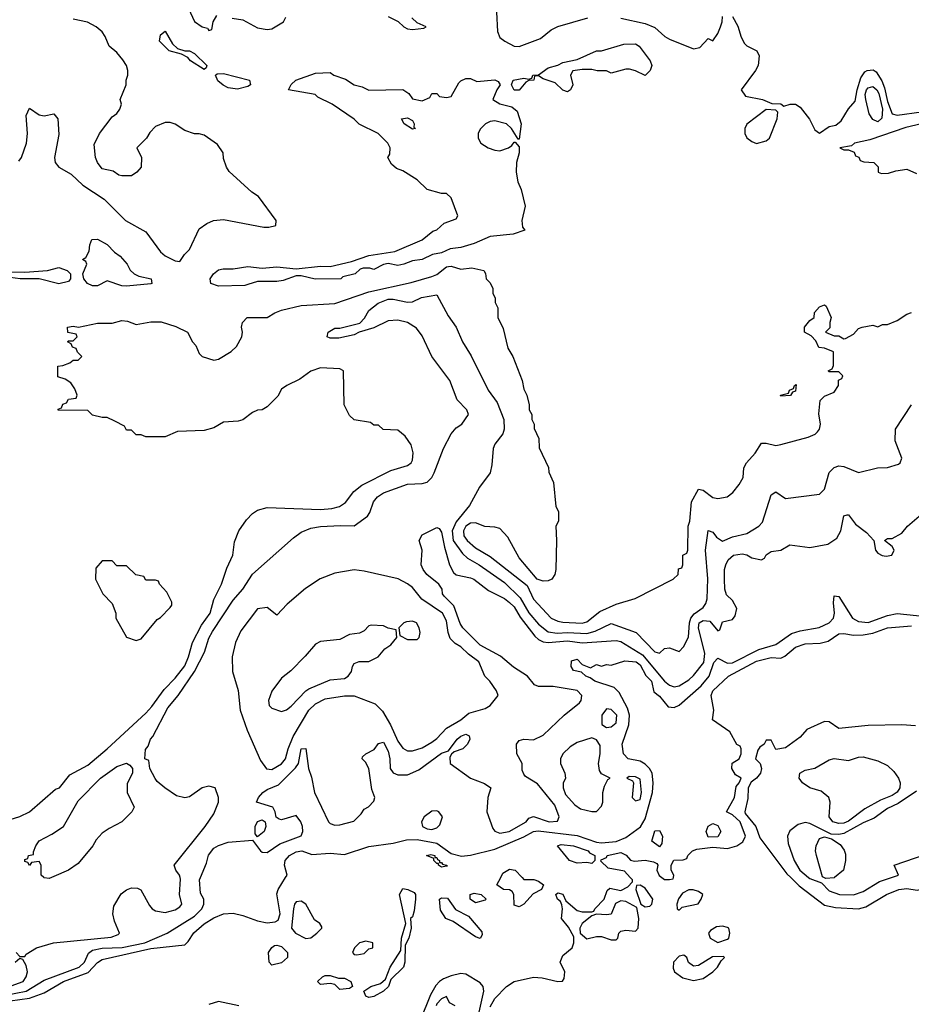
# Model space of a CAD drawing. Header units: inches. Extents: x 2348341 to 2479810, y 460419 to 613669.
# Tile 280 of 656: x 2400569 to 2404249, y 549476 to 553539. Entities that reach past the tile are written whole.
import ezdxf

# ---------------------------------------------------------------- set-up
doc = ezdxf.new("R2010")
doc.units = ezdxf.units.IN
doc.header["$MEASUREMENT"] = 0
doc.layers.add('C4504', color=7, linetype='Continuous')
doc.layers.add('C4505', color=7, linetype='Continuous')

msp = doc.modelspace()

# ---------------------------------------------------------------- linework, layer by layer
at = {"layer": 'C4504', "color": 2}
for points, elevation in [([(2400510, 549513.6), (2400596.2, 549530), (2400670, 549576.5), (2400814, 549630), (2400836.9, 549650), (2400852.5, 549687.5), (2400870, 549699.5), (2400910, 549708.1), (2400991.3, 549711.3), (2401085.1, 549730), (2401177.2, 549770), (2401290, 549840.5), (2401321.2, 549870), (2401329, 549890), (2401328.7, 549910), (2401315.5, 549935.5), (2401311.6, 549990), (2401315.8, 550000)], 34), ([(2400530, 549490.9), (2400610, 549502), (2400670, 549524), (2400750, 549571.1), (2400852.2, 549607.8), (2400890, 549648.4), (2400910, 549661.1), (2401110, 549706.2), (2401250, 549722.4), (2401264.9, 549735.1), (2401288.2, 549771.8), (2401330, 549808.9), (2401370, 549832.7), (2401410, 549849.2), (2401450, 549852.3), (2401490, 549843.2), (2401550, 549820.2), (2401590, 549813.1), (2401623.3, 549816.7), (2401635.9, 549824.1), (2401644.5, 549850), (2401630, 549932), (2401636, 549950), (2401666.6, 550000)], 30), ([(2400554, 549690), (2400570, 549674), (2400590, 549674), (2400596.4, 549683.6), (2400638, 549710), (2400708, 549730), (2400946.2, 549753.8), (2400975.3, 549764.7), (2400981.2, 549770), (2400959.7, 549819.7), (2400953, 549850), (2400958, 549882), (2400988.3, 549931.7), (2401010, 549948.2), (2401030, 549956.4), (2401055.3, 549955.3), (2401068.4, 549948.4), (2401104.1, 549884.1), (2401116, 549870), (2401130, 549862), (2401170, 549855.5), (2401210, 549866.4), (2401230, 549878.8), (2401238, 549890), (2401228.7, 549930), (2401232.7, 549992.7), (2401231.2, 550000)], 38), ([(2400700.8, 550000), (2400690, 549995.3), (2400670, 549998), (2400668, 550000)], 38), ([(2402510, 549466), (2402530, 549500.5), (2402578, 549550), (2402610, 549570.4), (2402690, 549588), (2402725.8, 549585.8), (2402790, 549571), (2402808.7, 549571.3), (2402816.5, 549583.5), (2402819, 549610), (2402799, 549650), (2402810, 549678), (2402848.7, 549710), (2402855.3, 549730), (2402855.3, 549755.3), (2402834.5, 549794.5), (2402805.2, 549830), (2402809.3, 549870), (2402806.3, 549886.3), (2402800.2, 549900.2), (2402789, 549910), (2402782, 549930), (2402790, 549936), (2402810, 549931.3), (2402823.5, 549903.5), (2402870, 549864), (2402890, 549858), (2402930, 549858), (2402939, 549861), (2402942, 549870), (2402981.2, 549910), (2402994, 549946), (2403004.7, 549955.3), (2403050, 549946), (2403079.3, 549960.7), (2403098, 549982), (2403098, 549990), (2403088.7, 550000)], 26), ([(2402642.4, 550000), (2402650, 549992), (2402690.9, 549990.9), (2402710, 549984.7), (2402731, 549970), (2402722, 549950), (2402687.5, 549932.5), (2402650, 549889.3), (2402630, 549879), (2402610, 549886), (2402608.9, 549928.9), (2402602, 549942), (2402590, 549948.7), (2402566, 549950), (2402538, 549970), (2402554.1, 550000)], 26), ([(2403218.7, 550000), (2403230, 549992), (2403250, 549992), (2403266, 549994), (2403266.7, 550000)], 26), ([(2403751, 550000), (2403785.9, 549965.9), (2403890, 549886), (2403935.8, 549875.8), (2404030.4, 549870.4), (2404060.9, 549879.1), (2404146, 549930), (2404197.2, 549950), (2404230, 549954.7), (2404272.3, 549947.7), (2404290, 549951.4), (2404350, 549979.5), (2404374.2, 549974.2), (2404426.6, 549926.6), (2404450, 549917.7), (2404550, 549920.5), (2404595.6, 549915.6), (2404643, 549917), (2404673.2, 549930), (2404677.2, 549970), (2404684.2, 549975.8), (2404750, 549981.3), (2404768.3, 549991.7), (2404771.9, 550000)], 26), ([(2403824.9, 550000), (2403830, 549995.8), (2403877.3, 549977.3), (2403910, 549944.9), (2403952, 549930), (2404010, 549928.8), (2404050, 549941.6), (2404116.9, 549983.1), (2404166.2, 550000)], 30), ([(2403931.6, 550000), (2403930, 549998.7), (2403896, 549996), (2403887.6, 550000)], 30), ([(2400472, 549530), (2400582.7, 549570), (2400596.2, 549590), (2400601.2, 549610), (2400596.4, 549636.4), (2400582, 549662), (2400570, 549666), (2400550, 549649.2)], 38), ([(2402445, 549350), (2402484.4, 549530), (2402481.3, 549550), (2402470, 549565.1), (2402410, 549600.5), (2402390, 549603), (2402350, 549594.5), (2402318, 549582), (2402300.9, 549570), (2402286.5, 549553.5), (2402265, 549515), (2402221.5, 549410)], 30), ([(2401474, 549470), (2401390, 549488.4), (2401350, 549476)], 30), ([(2402366, 549470), (2402342.7, 549482.7), (2402330, 549508), (2402310, 549499), (2402290, 549479), (2402287.4, 549470)], 34)]:
    msp.add_lwpolyline(points, dxfattribs=dict(at, elevation=elevation))
for points, elevation in [([(2403130, 549968), (2403114, 549966), (2403112, 549950), (2403132, 549890), (2403150, 549878), (2403170, 549882), (2403178, 549890), (2403182, 549910), (2403150, 549955.3)], 26), ([(2402010, 549505.2), (2401998, 549510), (2401989.1, 549530.9), (2402018, 549550), (2402058, 549562), (2402079.3, 549580.7), (2402098, 549630), (2402142, 549698), (2402145.2, 549750), (2402162, 549810), (2402136, 549930), (2402150, 549954.8), (2402170.6, 549950.6), (2402197.5, 549937.5), (2402202.8, 549930), (2402203, 549910), (2402197.5, 549862.5), (2402190, 549838), (2402182, 549830), (2402184.7, 549790), (2402174.8, 549750), (2402159.6, 549720.4), (2402159.1, 549650), (2402153.4, 549630), (2402101, 549579), (2402091, 549550), (2402071, 549530), (2402030, 549509.3)], 26), ([(2402450, 549895.3), (2402428.7, 549910), (2402428, 549930), (2402445.2, 549934.8), (2402474, 549930), (2402494, 549910), (2402490, 549906)], 26), ([(2403330, 549949), (2403304.5, 549935.5), (2403287.7, 549912.3), (2403281, 549890), (2403282, 549870), (2403290, 549864.7), (2403302.7, 549877.3), (2403368.9, 549891.1), (2403382, 549910), (2403388, 549930), (2403370, 549942), (2403348.9, 549948.9)], 26), ([(2401730, 549902), (2401710, 549899), (2401702.8, 549890), (2401698.8, 549870), (2401691.3, 549790), (2401706.8, 549770), (2401750, 549747.7), (2401770, 549751.3), (2401795.3, 549770), (2401815.3, 549790), (2401816.4, 549796.4), (2401808, 549810), (2401785.6, 549825.6), (2401750, 549889)], 30), ([(2402470, 549748), (2402450, 549755.3), (2402357.5, 549817.5), (2402328, 549830), (2402305.2, 549865.2), (2402302, 549910), (2402310, 549916), (2402334, 549914), (2402367.3, 549867.3), (2402420.7, 549840.7), (2402475.9, 549775.9), (2402477.3, 549762.7)], 26), ([(2403050, 549903.7), (2403027.9, 549892.1), (2403010, 549848.7), (2402990, 549845.2), (2402950, 549849), (2402930, 549842), (2402890.8, 549810), (2402881, 549790), (2402882, 549770), (2402910, 549746), (2402950, 549756), (2402970, 549756), (2403010, 549742), (2403030, 549742), (2403038, 549750), (2403042, 549770), (2403050, 549778), (2403070, 549782), (2403110, 549778), (2403122, 549790), (2403124, 549830), (2403116.4, 549876.4), (2403070, 549901.2)], 26), ([(2403470, 549799), (2403444, 549796), (2403419.6, 549780.4), (2403412, 549770), (2403418, 549750), (2403450, 549731), (2403490, 549744.7), (2403495.3, 549750), (2403499, 549770), (2403495.3, 549790), (2403490, 549794)], 26), ([(2401610, 549638), (2401598, 549650), (2401595.3, 549690), (2401608.9, 549711.1), (2401621.2, 549718.8), (2401630, 549721), (2401650, 549714.8), (2401674.8, 549690), (2401674.8, 549670), (2401650, 549648)], 26), ([(2401997.2, 549737.2), (2401972, 549730), (2401951.3, 549710), (2401942, 549690), (2401950, 549682), (2401961, 549681), (2401990, 549686), (2402010, 549704.7), (2402026, 549710), (2402026, 549730)], 30), ([(2403310, 549679), (2403290, 549675.1), (2403267.7, 549650), (2403266, 549626), (2403271.1, 549611.1), (2403305.5, 549585.5), (2403350, 549574.8), (2403390, 549582.8), (2403429, 549610), (2403449, 549630), (2403464, 549656), (2403478, 549670), (2403474, 549674), (2403427.5, 549672.5), (2403370, 549637.2), (2403350, 549634), (2403329.3, 549649.3), (2403322, 549670)], 26), ([(2401884.7, 549584.7), (2401910, 549584.7), (2401936, 549570), (2401942, 549550), (2401930, 549542), (2401890, 549538), (2401870, 549558), (2401850, 549562), (2401810, 549558), (2401798, 549570), (2401818, 549590), (2401830, 549594.8), (2401850, 549596)], 26)]:
    msp.add_lwpolyline(points, close=True, dxfattribs=dict(at, elevation=elevation))
at = {"layer": 'C4505', "color": 2}
for points, elevation in [([(2401265.1, 553585.1), (2401290, 553532), (2401322, 553510), (2401343.6, 553503.6), (2401350, 553494), (2401362, 553498), (2401368, 553530), (2401383.1, 553556.9)], 46), ([(2400564.8, 552955.2), (2400577, 552970), (2400597.6, 553030), (2400601.6, 553070), (2400596.4, 553143.6), (2400610, 553174), (2400650, 553146), (2400670, 553142.8), (2400710, 553150.6), (2400726.8, 553130), (2400730, 553066), (2400712.4, 552970), (2400715.5, 552950), (2400730, 552930.7), (2400781.6, 552901.6), (2400830, 552856.3), (2400918, 552798), (2401006, 552710), (2401090, 552664), (2401150, 552580.7), (2401170, 552564.9), (2401210, 552544.7), (2401230, 552542), (2401248.7, 552570), (2401270, 552591), (2401310, 552676), (2401341.5, 552698.5), (2401369.4, 552710.6), (2401410, 552714), (2401576.5, 552683.5), (2401597.2, 552682.8), (2401626, 552690), (2401628, 552710), (2401554, 552810), (2401527.2, 552827.2), (2401432.9, 552912.9), (2401422, 552930), (2401410, 552966), (2401408.7, 552990), (2401384.7, 553024.7), (2401330, 553062), (2401310, 553068.7), (2401290, 553068.7), (2401250, 553082), (2401210, 553108.7), (2401190, 553115.3), (2401170, 553115.3), (2401130, 553098), (2401106.4, 553073.6), (2401092, 553050), (2401052, 553010), (2401071.3, 552970), (2401071, 552930), (2401052, 552910), (2401030, 552895.3), (2400990, 552895.3), (2400978, 552898), (2400954.6, 552914.6), (2400910, 552924), (2400889.5, 552949.5), (2400881.2, 552970), (2400876.4, 553023.6), (2400898, 553070), (2400950, 553138), (2400970, 553152), (2400982, 553170), (2400988.7, 553190), (2400984, 553210), (2401009, 553270), (2401009, 553290), (2401015.3, 553310), (2401015.3, 553330), (2401009.2, 553350), (2400994, 553374), (2400970, 553404), (2400938, 553430), (2400922, 553470), (2400909.3, 553489.3), (2400884, 553510), (2400849.5, 553529.5), (2400790, 553541.6)], 46), ([(2401445.4, 553545.4), (2401490, 553538), (2401550, 553506), (2401590, 553498), (2401610, 553501), (2401658, 553530), (2401668, 553550)], 46), ([(2402090, 553552), (2402131.6, 553531.6), (2402154, 553510), (2402170, 553502), (2402190, 553498), (2402236.4, 553503.6), (2402246, 553510), (2402210, 553526), (2402187.3, 553547.3)], 46), ([(2402536.3, 553570), (2402540.7, 553490), (2402550, 553466), (2402571, 553450), (2402610, 553430.5), (2402630, 553428.5), (2402718.3, 553461.7), (2402762.8, 553497.2), (2402790, 553510.6), (2402913.8, 553546.2)], 46), ([(2403050, 553545.5), (2403150, 553524), (2403190, 553506.8), (2403231, 553470), (2403250, 553459.1), (2403350, 553419.1), (2403375.5, 553424.5), (2403410, 553462), (2403430, 553452), (2403450, 553482), (2403461.2, 553510), (2403468.7, 553530), (2403470, 553552)], 46), ([(2403510, 553552), (2403532.5, 553512.5), (2403546.4, 553466.4), (2403560.4, 553440.4), (2403570, 553430.8), (2403610.6, 553410.6), (2403621, 553390), (2403616, 553350), (2403606, 553330), (2403546, 553250), (2403563.8, 553223.8), (2403634, 553210), (2403672.7, 553192.7), (2403710, 553192), (2403722, 553182), (2403749, 553191), (2403770.7, 553190.7), (2403790, 553178), (2403828.2, 553128.2), (2403850, 553084.7), (2403870, 553071.3), (2403910, 553098), (2403936.5, 553103.5), (2403958.6, 553121.4), (2403989.1, 553170.9), (2404016.5, 553203.5), (2404024.5, 553250), (2404040.7, 553299.3), (2404056.4, 553323.6), (2404066, 553330), (2404091.6, 553331.6), (2404103.6, 553323.6), (2404127, 553287), (2404138.3, 553258.3), (2404150, 553202), (2404170, 553150.8), (2404190, 553145.5), (2404290, 553159.3)], 46), ([(2404290.3, 553109.7), (2404226, 553094), (2404077.3, 553042.7), (2404014, 553030), (2404002, 553018), (2403954, 553010), (2403970, 553002), (2403990, 553002), (2404012.7, 552992.7), (2404018, 552978), (2404032, 552972), (2404038, 552958), (2404052.7, 552952.7), (2404094, 552950), (2404111.3, 552931.3), (2404112, 552910), (2404124.9, 552904.9), (2404154.5, 552905.5), (2404184.7, 552915.3), (2404230, 552922), (2404270, 552904.7)], 46), ([(2400530, 550238.8), (2400570, 550251.3), (2400610, 550271.3), (2400716.5, 550363.5), (2400733.2, 550370), (2400776.5, 550423.5), (2400850, 550463.8), (2400930, 550530.4), (2401090, 550678.4), (2401114.9, 550705.1), (2401164.9, 550775.1), (2401210, 550822.4), (2401250, 550873.4), (2401266, 550910), (2401281.6, 550970), (2401319.3, 551040.7), (2401355.4, 551090), (2401370, 551146.8), (2401401.3, 551210), (2401423.5, 551276.5), (2401449.3, 551330), (2401455.5, 551384.5), (2401473.2, 551430), (2401504.8, 551475.2), (2401530, 551501), (2401550, 551514.8), (2401590, 551526.8), (2401810, 551518.4), (2401857.7, 551522.3), (2401888.7, 551530), (2401913.1, 551546.9), (2401947.8, 551592.2), (2401981.5, 551618.5), (2402101.1, 551678.9), (2402170, 551699.1), (2402185.2, 551710), (2402190, 551722), (2402192.5, 551752.5), (2402184.7, 551784.7), (2402160.4, 551820.4), (2402130, 551846), (2402068.4, 551848.4), (2402050, 551866), (2402030, 551866), (2402016.4, 551876.4), (2401950, 551888), (2401930, 551906), (2401908, 551950), (2401906, 552090), (2401890, 552098), (2401810, 552102), (2401770, 552089), (2401724.5, 552055.5), (2401671.3, 552030), (2401650, 552014), (2401633.7, 551986.3), (2401590, 551942), (2401570, 551928.7), (2401550, 551928), (2401530, 551918), (2401490, 551888.7), (2401470, 551882), (2401410, 551878), (2401370, 551855.3), (2401330, 551844), (2401219.6, 551840.4), (2401170, 551818), (2401090, 551818), (2401070, 551826), (2401050, 551826), (2401030, 551846), (2401010, 551846), (2401002, 551862), (2400962, 551882), (2400930, 551898), (2400910, 551898), (2400870, 551908), (2400850, 551926), (2400728.4, 551928.4), (2400727.3, 551932.7), (2400742, 551938), (2400747.3, 551952.7), (2400762, 551958), (2400770, 551974), (2400802, 551978), (2400806, 551990), (2400796.4, 552016.4), (2400780.4, 552040.4), (2400756.4, 552056.4), (2400726, 552066), (2400726, 552110), (2400747.3, 552112.7), (2400776.4, 552123.6), (2400790, 552134), (2400810, 552134), (2400826, 552150), (2400807.3, 552167.3), (2400802, 552182), (2400787.3, 552187.3), (2400782, 552202), (2400766, 552210), (2400770, 552214), (2400790, 552214), (2400806, 552230), (2400802, 552242), (2400768, 552248), (2400766, 552270), (2400790, 552274.8), (2400811.1, 552271.1), (2400890, 552287.3), (2400950, 552287.3), (2400990, 552297.4), (2401014.6, 552294.6), (2401050, 552282), (2401110, 552292.7), (2401152.3, 552292.3), (2401213.7, 552273.7), (2401262, 552250), (2401282, 552210), (2401295.3, 552195.3), (2401310, 552162), (2401322, 552150), (2401370, 552134.8), (2401390, 552138.8), (2401442, 552170), (2401464, 552190), (2401485.2, 552230), (2401489, 552250), (2401484, 552270), (2401488.7, 552290), (2401508, 552310), (2401590, 552310.7), (2401622, 552330), (2401650, 552340.4), (2401730, 552359.5), (2401870, 552368.2), (2402010, 552416.9), (2402185.2, 552454.8), (2402270, 552479.6), (2402290, 552488.1), (2402330, 552519.1), (2402338.9, 552521.1), (2402350, 552522.4), (2402390, 552510.3), (2402435.6, 552515.6), (2402484.7, 552504.7), (2402492, 552492), (2402494, 552470), (2402510, 552454), (2402522, 552430), (2402522, 552410), (2402531.1, 552391.1), (2402531.6, 552371.6), (2402542, 552350), (2402542, 552310), (2402564.7, 552264.7), (2402583.5, 552183.5), (2402604.7, 552150), (2402642, 552050), (2402650, 552014), (2402662, 551990), (2402672, 551950), (2402672, 551930), (2402682, 551910), (2402682, 551890), (2402692, 551870), (2402692.7, 551852.7), (2402711.6, 551811.6), (2402712.7, 551772.7), (2402751.6, 551691.6), (2402752.7, 551672.7), (2402772, 551630), (2402782, 551530), (2402792, 551510), (2402792, 551470), (2402782, 551450), (2402784.7, 551390), (2402782, 551270), (2402778, 551250), (2402764.7, 551230), (2402750, 551223.7), (2402730, 551222), (2402704, 551230), (2402630, 551319.3), (2402583.8, 551403.8), (2402550, 551439.7), (2402530, 551445.7), (2402488.6, 551448.6), (2402450, 551462.4), (2402430, 551462), (2402410, 551449.3), (2402401.1, 551430), (2402402, 551410), (2402415.5, 551390), (2402450, 551360.4), (2402510, 551323.7), (2402663.9, 551203.9), (2402690, 551148.2), (2402763, 551070), (2402790, 551057), (2402810, 551053.4), (2402890, 551048.9), (2402910, 551054.4), (2402962.7, 551097.3), (2403030, 551127.3), (2403109.1, 551150.9), (2403266, 551230), (2403286, 551250), (2403287.3, 551272.7), (2403302, 551278), (2403306, 551290), (2403306, 551330), (2403322, 551338), (2403326, 551350), (2403328, 551450), (2403334, 551470), (2403342, 551550), (2403370, 551602), (2403390, 551598), (2403430, 551567.3), (2403450, 551562.8), (2403488, 551570), (2403512.1, 551587.9), (2403538.6, 551621.4), (2403555.3, 551650), (2403558, 551690), (2403568, 551710), (2403604, 551750), (2403630, 551792), (2403650, 551792), (2403690, 551782.8), (2403710, 551786.8), (2403823.3, 551816.7), (2403851.5, 551828.5), (2403861.2, 551838.8), (2403869.3, 551850), (2403874, 551870), (2403866.8, 551913.2), (2403872.7, 551967.3), (2403890, 551986), (2403930, 552002), (2403948, 552030), (2403948, 552052), (2403962, 552058), (2403966, 552070), (2403950, 552086), (2403910, 552086), (2403906, 552090), (2403922, 552098), (2403927.3, 552112.7), (2403928, 552168), (2403890, 552184), (2403866.6, 552186.6), (2403854, 552214), (2403835.3, 552235.3), (2403808, 552250), (2403808, 552270), (2403830, 552298), (2403848, 552310), (2403849.3, 552330.7), (2403870, 552354), (2403890, 552362), (2403896.9, 552356.9), (2403918, 552310), (2403912, 552290), (2403912, 552268), (2403894, 552250), (2403930, 552234), (2403950, 552234), (2403970, 552222), (2403976.4, 552223.6), (2404010, 552242), (2404030, 552264.7), (2404046, 552270), (2404090, 552278), (2404110, 552272), (2404130, 552282), (2404150, 552282), (2404190, 552298), (2404230, 552324.7), (2404248.9, 552331.1)], 42), ([(2401231.2, 550000), (2401229.2, 550010), (2401213.2, 550030), (2401207, 550050), (2401334, 550210), (2401370, 550262), (2401389.2, 550310), (2401389.2, 550330), (2401375.3, 550370), (2401350, 550376), (2401322, 550370), (2401270, 550333.2), (2401250, 550328.7), (2401216.5, 550336.5), (2401168, 550370), (2401136.4, 550396.4), (2401128.4, 550408.4), (2401106, 550450), (2401102, 550482), (2401086, 550490), (2401088, 550528), (2401099, 550541), (2401109.2, 550570), (2401118.9, 550581.1), (2401180, 550700), (2401222.9, 550750), (2401290.8, 550849.2), (2401331.5, 550930), (2401350, 550986.8), (2401364.9, 551015.1), (2401450, 551144), (2401489.2, 551190), (2401530, 551251), (2401698.6, 551401.4), (2401730, 551424), (2401770, 551440.5), (2401810, 551447.7), (2401892.5, 551452.5), (2401950, 551450.7), (2402004, 551490), (2402014.2, 551505.8), (2402029.7, 551550.3), (2402046, 551570), (2402070, 551587.3), (2402170, 551623), (2402230, 551625.5), (2402250, 551630.7), (2402269.6, 551650.4), (2402279.5, 551670), (2402318, 551770), (2402349.2, 551830), (2402370, 551854.8), (2402393.2, 551870), (2402421.2, 551910), (2402414, 551930), (2402374, 551970), (2402344, 552050), (2402269.5, 552149.5), (2402230, 552235.3), (2402206.3, 552266.3), (2402169.4, 552289.4), (2402130, 552299.3), (2402090, 552297.2), (2402030, 552267), (2401970.5, 552249.5), (2401950, 552239), (2401885.6, 552225.6), (2401850, 552225.2), (2401838, 552230), (2401842, 552250), (2401870, 552266), (2401890, 552266), (2401972.7, 552287.3), (2401991.8, 552308.2), (2402010, 552338.8), (2402049, 552370), (2402090, 552385.5), (2402110, 552385.5), (2402170, 552373), (2402190, 552375.5), (2402226.9, 552393.1), (2402290, 552404), (2402337.5, 552317.5), (2402370.2, 552270), (2402396.1, 552210), (2402432.8, 552152.8), (2402502, 552010), (2402539.5, 551959.5), (2402567.6, 551890), (2402568.8, 551850), (2402563.1, 551830), (2402530, 551787), (2402522.4, 551770), (2402517.6, 551702.4), (2402510.3, 551670), (2402466, 551610), (2402424.9, 551535.1), (2402370, 551467.8), (2402354.2, 551430), (2402358.2, 551390), (2402396.5, 551336.5), (2402417.1, 551317.1), (2402465.5, 551290), (2402570, 551217), (2402633.9, 551153.9), (2402670, 551092.4), (2402710, 551044.9), (2402750, 551013.1), (2402787.5, 551007.5), (2402830, 551010.2), (2402910, 551006.5), (2402943.7, 551016.3), (2403010, 551047.2), (2403113.4, 551010), (2403190, 550931), (2403210, 550924.7), (2403230, 550944.7), (2403250, 550946.8), (2403290, 550932), (2403308.9, 550951.1), (2403329.3, 550990.7), (2403333.1, 551050), (2403338.9, 551070), (2403352.5, 551087.5), (2403390, 551113.4), (2403400.5, 551130), (2403406, 551150), (2403408.6, 551231.4), (2403399.1, 551350), (2403410, 551432), (2403430, 551424.7), (2403444.1, 551404.1), (2403470, 551387.7), (2403510, 551404.9), (2403570, 551419.1), (2403619, 551450), (2403633.8, 551466.2), (2403670, 551578), (2403690, 551591.3), (2403730, 551564), (2403870, 551581), (2403890, 551602), (2403909.3, 551670.7), (2403930, 551691.3), (2403950, 551698), (2403970, 551696), (2404030, 551670.8), (2404109.3, 551690.7), (2404150, 551691), (2404195.5, 551704.5), (2404202, 551710), (2404209, 551730), (2404182, 551802), (2404184, 551850), (2404249.5, 551950.5)], 38), ([(2401315.8, 550000), (2401340.5, 550059.5), (2401348.5, 550091.5), (2401370, 550120.5), (2401390, 550132.2), (2401430, 550144.9), (2401530, 550154), (2401562.8, 550110), (2401570, 550104), (2401590, 550102.8), (2401642, 550138), (2401730, 550171.3), (2401738, 550190), (2401736, 550210), (2401729, 550230), (2401710, 550255.3), (2401650, 550238), (2401640.4, 550240.4), (2401628, 550248), (2401624, 550270), (2401614, 550290), (2401546, 550310), (2401554, 550330), (2401572, 550350), (2401590, 550363.1), (2401637.5, 550382.5), (2401707.4, 550452.6), (2401719.5, 550470), (2401730, 550530.8), (2401750, 550532), (2401760.5, 550450), (2401773.3, 550413.3), (2401786, 550350), (2401843.7, 550230), (2401850, 550222.4), (2401870, 550215.3), (2401890, 550216.5), (2401947.6, 550232.4), (2401978, 550262), (2401990, 550282), (2402008.4, 550291.6), (2402030, 550314), (2402035.3, 550330), (2402022.7, 550362.7), (2402009.4, 550449.4), (2401995.5, 550475.5), (2401982, 550490), (2401983.1, 550496.9), (2401998, 550510), (2402031.7, 550528.3), (2402050, 550552), (2402070, 550558), (2402090, 550521), (2402096.5, 550490), (2402097.3, 550450), (2402110, 550431), (2402130, 550422.8), (2402170, 550422.8), (2402216.2, 550443.8), (2402310, 550513), (2402338, 550522), (2402374, 550570), (2402390, 550582.8), (2402410.7, 550590.7), (2402423.6, 550583.6), (2402426, 550570), (2402417.3, 550550), (2402398, 550530), (2402362, 550518), (2402350.8, 550509.2), (2402343.5, 550496.5), (2402346, 550470), (2402429.1, 550409.1), (2402487.5, 550387.5), (2402514, 550370), (2402500.7, 550330), (2402497.3, 550270), (2402521.6, 550201.6), (2402530.5, 550190.5), (2402550, 550183), (2402588.7, 550190), (2402659, 550230), (2402670, 550244.7), (2402690, 550251.3), (2402754, 550230), (2402788.4, 550231.6), (2402795.3, 550250), (2402778, 550298), (2402706.3, 550386.3), (2402656.4, 550416.4), (2402650, 550426), (2402643.1, 550443.1), (2402642, 550470), (2402621.2, 550510), (2402619, 550550), (2402630, 550564.7), (2402649.3, 550570.7), (2402690, 550567.3), (2402730, 550587.3), (2402816, 550670), (2402879.7, 550720.3), (2402886.6, 550730), (2402889.4, 550750), (2402870, 550771.1), (2402770, 550788.3), (2402710, 550787.8), (2402694.2, 550794.2), (2402664.5, 550830), (2402606.9, 550866.9), (2402553.2, 550913.2), (2402470, 550958.7), (2402398, 551030), (2402387.3, 551047.3), (2402360.1, 551120.1), (2402320.2, 551160.2), (2402314, 551170), (2402312.7, 551190), (2402299.3, 551210), (2402249.2, 551250), (2402234, 551270), (2402226, 551290), (2402229.3, 551350), (2402218, 551390), (2402230, 551413), (2402290, 551444), (2402299.9, 551439.9), (2402310, 551424.7), (2402322, 551362), (2402343, 551290), (2402358.7, 551258.7), (2402370, 551248.2), (2402430, 551236.4), (2402442.8, 551230), (2402503.4, 551183.4), (2402570, 551150.3), (2402590, 551134.9), (2402610, 551117), (2402634.2, 551074.2), (2402695, 550995), (2402710, 550981.5), (2402730, 550971.4), (2402750, 550969.1), (2402830, 550975.6), (2402890, 550967.6), (2403030, 550977.3), (2403050, 550973.4), (2403138.9, 550918.9), (2403230, 550810.4), (2403250, 550792.7), (2403270, 550786.4), (2403290, 550790.6), (2403330, 550815.5), (2403350, 550832.7), (2403392.8, 550887.2), (2403396.2, 550923.8), (2403369.8, 551030), (2403373.6, 551050), (2403390, 551060.2), (2403416.9, 551056.9), (2403450, 551018), (2403458, 551022), (2403470, 551054), (2403510, 551064.7), (2403521.2, 551078.8), (2403529, 551110), (2403510, 551142), (2403485.6, 551165.6), (2403479, 551190), (2403478, 551230), (2403478, 551270), (2403483.7, 551290), (2403493.2, 551310), (2403515.3, 551330), (2403550, 551335.5), (2403570.4, 551330.4), (2403590, 551318.8), (2403630, 551311), (2403643.1, 551316.9), (2403650, 551331.3), (2403670, 551344.7), (2403710, 551350.8), (2403747.7, 551372.3), (2403830, 551360.9), (2403904.7, 551375.3), (2403940.8, 551399.2), (2403958.4, 551430), (2403970, 551492), (2403984, 551496), (2403990, 551496), (2404018, 551458), (2404063.4, 551423.4), (2404094, 551390), (2404101, 551350), (2404110, 551338), (2404127.7, 551327.7), (2404145.2, 551325.2), (2404168, 551330), (2404178, 551350), (2404170, 551366), (2404138, 551390), (2404150, 551398), (2404170, 551398), (2404210, 551421), (2404233.2, 551450), (2404281.2, 551490)], 34), ([(2401666.6, 550000), (2401672.7, 550010), (2401661.2, 550050), (2401664.5, 550070), (2401682, 550090), (2401710, 550105.5), (2401734, 550110), (2401774, 550094), (2401850, 550100.4), (2401910, 550094), (2402010, 550127.6), (2402110, 550141.3), (2402164.8, 550155.2), (2402210, 550155.9), (2402290, 550140.7), (2402350, 550098.6), (2402391.7, 550088.3), (2402430, 550092.4), (2402530, 550116.9), (2402650, 550166.8), (2402690, 550189.3), (2402708.3, 550191.7), (2402870, 550173), (2402950, 550145.2), (2402970, 550142.8), (2403030, 550148.1), (2403070, 550164.2), (2403131.4, 550208.6), (2403150, 550242), (2403180.7, 550350), (2403183.7, 550390), (2403179.3, 550430), (2403168.3, 550450), (2403150, 550467.1), (2403130, 550479.1), (2403079.5, 550490), (2403061.5, 550510), (2403055.1, 550550), (2403082.4, 550630), (2403085.6, 550670), (2403078, 550698), (2403043.3, 550763.3), (2403023, 550783), (2402942, 550810), (2402923.7, 550823.7), (2402906, 550830), (2402887.3, 550847.3), (2402854, 550854), (2402845.2, 550870), (2402846.6, 550893.4), (2402870, 550900.7), (2402890, 550878), (2402924.7, 550864.7), (2402950, 550878), (2402970, 550872), (2402990, 550878), (2403010, 550876), (2403066.9, 550893.1), (2403113, 550890), (2403130, 550877.6), (2403153.4, 550833.4), (2403177, 550810), (2403186, 550766), (2403210, 550747.3), (2403244.5, 550704.5), (2403270, 550701), (2403290, 550710.6), (2403382, 550790), (2403413.7, 550830), (2403433.1, 550886.9), (2403450, 550904.9), (2403490, 550884.7), (2403510, 550884.9), (2403619.3, 550940.7), (2403690, 550961.7), (2403754, 551006), (2403790, 551017.4), (2403868.3, 551031.7), (2403909.3, 551050), (2403927, 551070), (2403931.6, 551090), (2403927.2, 551132.8), (2403930, 551162), (2403950, 551158.8), (2404005.3, 551070), (2404030, 551055.3), (2404070, 551052), (2404150, 551080.3), (2404190, 551088.9), (2404310, 551076.5)], 30), ([(2403266.7, 550000), (2403268, 550010), (2403258, 550030), (2403258, 550050), (2403268.4, 550071.6), (2403307.3, 550072.7), (2403322, 550078), (2403326, 550090), (2403346, 550110), (2403363.1, 550116.9), (2403430, 550124.7), (2403490, 550118.8), (2403528, 550130), (2403552.9, 550147.1), (2403564, 550170), (2403542, 550230), (2403510, 550258), (2403486, 550270), (2403519, 550330), (2403525.2, 550374.8), (2403538, 550390), (2403546, 550410), (2403523.1, 550423.1), (2403508, 550450), (2403509, 550471), (2403538, 550490), (2403546, 550510), (2403546, 550530), (2403542, 550542), (2403528.4, 550548.4), (2403500.2, 550600.2), (2403428, 550650), (2403433.2, 550690), (2403422.7, 550750), (2403429.6, 550770), (2403494, 550830), (2403610, 550891.7), (2403670, 550908), (2403710, 550904.9), (2403726.5, 550913.5), (2403770.6, 550950.6), (2403810, 550964), (2403872.9, 550967.1), (2403905.1, 550974.9), (2403950, 551004.9), (2403970, 551006.8), (2404010, 550999.1), (2404050, 551000.4), (2404090, 551008), (2404150.3, 551030.3), (2404250, 551038.3)], 26), ([(2404266, 550626), (2404210, 550629.4), (2404070, 550626.6), (2403950, 550614), (2403910, 550642), (2403890, 550644), (2403818, 550610), (2403790, 550579), (2403730, 550535.3), (2403690, 550528), (2403670, 550566), (2403650, 550566), (2403642, 550550), (2403622.8, 550537.2), (2403615.3, 550524.7), (2403606, 550490), (2403624.7, 550470), (2403631, 550450), (2403626, 550430), (2403610.4, 550409.6), (2403587.1, 550392.9), (2403576, 550370), (2403573.7, 550326.3), (2403561, 550270), (2403563.5, 550263.5), (2403606.8, 550210), (2403623.8, 550163.8), (2403735.3, 550015.3), (2403751, 550000)], 26), ([(2400668, 550000), (2400658, 550010), (2400658, 550050), (2400650, 550066), (2400618, 550062), (2400610, 550049), (2400602, 550062), (2400590, 550066), (2400590, 550074), (2400602, 550078), (2400606, 550090), (2400626, 550094), (2400626, 550106), (2400635.3, 550130), (2400649.5, 550150.5), (2400702, 550178), (2400749.2, 550210.8), (2400810, 550316), (2400902.7, 550410), (2400970, 550457.3), (2401010, 550470.8), (2401023.6, 550463.6), (2401034, 550450), (2401034, 550430), (2401012.7, 550387.3), (2401012, 550350), (2401042, 550290), (2401031.3, 550270), (2400990, 550229), (2400938, 550202), (2400910, 550182), (2400884.5, 550155.5), (2400870.8, 550130), (2400810, 550057.2), (2400770, 550029.3), (2400710, 550004), (2400700.8, 550000)], 38), ([(2404270, 550355.3), (2404194.8, 550305.2), (2404150, 550284.2), (2404095.6, 550244.4), (2404050, 550225.1), (2403970, 550181.1), (2403950, 550176.9), (2403918, 550178), (2403830, 550222.9), (2403810, 550226), (2403781.8, 550218.2), (2403747.5, 550192.5), (2403737.6, 550170), (2403740.3, 550140.3), (2403764.9, 550070), (2403788.5, 550030), (2403824.9, 550000)], 30), ([(2403887.6, 550000), (2403882.5, 550002.5), (2403856.9, 550090), (2403852.6, 550110), (2403855.4, 550130), (2403870, 550160.7), (2403890, 550168), (2403918.8, 550158.8), (2403955.6, 550135.6), (2403971.8, 550111.8), (2403976.5, 550096.5), (2403977.4, 550070), (2403968.5, 550030), (2403931.6, 550000)], 30), ([(2403088.7, 550000), (2403065.2, 550025.2), (2402998, 550038), (2402967.3, 550067.3), (2402968, 550072), (2402990, 550082), (2402994, 550090), (2403050, 550103), (2403072.4, 550092.4), (2403090, 550071), (2403106.8, 550066.8), (2403150.8, 550070.8), (2403184.7, 550064.7), (2403198, 550058), (2403202, 550050), (2403198, 550030), (2403207.7, 550007.7), (2403218.7, 550000)], 26), ([(2404166.2, 550000), (2404195.3, 550010), (2404178, 550050), (2404310, 550096)], 30), ([(2402554.1, 550000), (2402563.1, 550016.9), (2402590, 550034), (2402614, 550030), (2402642.4, 550000)], 26)]:
    msp.add_lwpolyline(points, dxfattribs=dict(at, elevation=elevation))
for points, elevation in [([(2401330, 553334), (2401274, 553370), (2401262.7, 553382.7), (2401236.4, 553396.4), (2401185.2, 553410), (2401145.6, 553450), (2401150, 553476), (2401170, 553492), (2401199.9, 553439.9), (2401220.5, 553420.5), (2401250, 553410.6), (2401270, 553410.5), (2401290, 553399.1), (2401340.7, 553350), (2401339.1, 553340.9)], 42), ([(2403150, 553308.7), (2403110, 553328.7), (2403085.4, 553334.6), (2403070, 553335.3), (2403010, 553318), (2402990, 553328), (2402951.6, 553328.4), (2402930, 553334), (2402890, 553334), (2402852, 553328), (2402842, 553310), (2402851.3, 553270), (2402842, 553250), (2402830, 553242), (2402810, 553249), (2402778.4, 553278.4), (2402730, 553295.3), (2402710, 553308), (2402694, 553306), (2402690.7, 553289.3), (2402670, 553288.7), (2402658, 553282), (2402630, 553248), (2402610, 553248), (2402598, 553270), (2402606, 553290), (2402650, 553298), (2402670, 553294), (2402682, 553298), (2402686, 553310), (2402710, 553311), (2402750, 553341), (2402790, 553351.3), (2402810, 553362), (2402870, 553374.8), (2402949.4, 553410.6), (2402970, 553411), (2403062, 553438), (2403110, 553439.1), (2403126, 553430), (2403171.3, 553370), (2403178, 553350), (2403171.3, 553330)], 42), ([(2402010, 553247.7), (2402150, 553251.3), (2402174.8, 553234.8), (2402190, 553212), (2402230, 553204.7), (2402262, 553218), (2402270, 553234), (2402290, 553234), (2402302, 553222), (2402330, 553218), (2402350, 553222), (2402381.7, 553278.3), (2402390, 553287.3), (2402410, 553296), (2402430, 553296), (2402456, 553284), (2402530, 553291.3), (2402543.6, 553283.6), (2402552, 553270), (2402538, 553250), (2402522, 553210), (2402550, 553191.3), (2402599.6, 553179.6), (2402622, 553162), (2402638, 553110), (2402630, 553046), (2402626, 553046), (2402598, 553090), (2402578, 553110), (2402530, 553122), (2402510, 553119), (2402492, 553110), (2402470, 553088), (2402461, 553070), (2402461, 553050), (2402472, 553030), (2402502, 553010), (2402530, 553001), (2402550, 552998), (2402586, 553010), (2402600.4, 553019.6), (2402610, 553034), (2402614, 553034), (2402630, 553014), (2402630.7, 552990), (2402618.8, 552950), (2402617.3, 552910), (2402624.9, 552870), (2402638.5, 552838.5), (2402654.8, 552770), (2402641, 552710), (2402643.6, 552683.6), (2402654, 552670), (2402606, 552654), (2402510, 552644), (2402444.9, 552615.1), (2402390, 552599.3), (2402345.8, 552594.2), (2402310, 552577.2), (2402272, 552570), (2402230, 552549.3), (2402190, 552544), (2402154, 552530), (2402130, 552525.2), (2402090, 552533.2), (2402070, 552528.7), (2402030, 552509), (2402014, 552514), (2401986.4, 552513.6), (2401974, 552510), (2401954, 552490), (2401902, 552478), (2401894, 552470), (2401788.7, 552468.7), (2401730, 552482), (2401710, 552482), (2401656.9, 552463.1), (2401630, 552459), (2401550, 552459), (2401510, 552446), (2401498, 552442), (2401390, 552439), (2401358, 552450), (2401355.3, 552470), (2401369, 552490), (2401390, 552506.8), (2401409.1, 552510.9), (2401450, 552511), (2401510, 552521), (2401570, 552514), (2401630, 552519.1), (2401710, 552510.5), (2401810, 552522.8), (2401850, 552521), (2401938, 552542), (2402010, 552566.8), (2402117.5, 552582.5), (2402230, 552631), (2402274, 552666), (2402290, 552672), (2402320.2, 552699.8), (2402370, 552718), (2402377.2, 552730), (2402350, 552804), (2402330, 552822), (2402310, 552822), (2402250, 552838), (2402210, 552878), (2402150, 552915.3), (2402124.7, 552924.7), (2402103.1, 552943.1), (2402088, 552970), (2402096.4, 552983.6), (2402098, 553010), (2402088, 553030), (2402048.9, 553068.9), (2401970, 553108.7), (2401950, 553128.7), (2401858, 553190), (2401799, 553219), (2401788.7, 553230), (2401678, 553250), (2401690, 553271.3), (2401708.7, 553290), (2401790, 553318.4), (2401850, 553320.7), (2401866, 553310), (2401913.8, 553293.8), (2401950, 553270.6), (2401982.5, 553262.5)], 42), ([(2401468.2, 553251.8), (2401430, 553257.4), (2401408.6, 553268.6), (2401387.4, 553287.4), (2401377.2, 553310), (2401384.2, 553315.8), (2401410, 553317.7), (2401518, 553290), (2401522, 553270), (2401510, 553264)], 42), ([(2404110, 553117.3), (2404090, 553127.1), (2404074.8, 553150), (2404061.2, 553210), (2404058.8, 553230), (2404064, 553250), (2404070, 553258), (2404090, 553262.9), (2404105.8, 553250), (2404114.8, 553234.8), (2404130.1, 553170), (2404126.8, 553133.2)], 42), ([(2402190, 553087.3), (2402156, 553110), (2402144, 553130), (2402170, 553133.7), (2402190, 553122.8), (2402196.4, 553110), (2402196, 553096), (2402202, 553090)], 38), ([(2403650, 553168), (2403570, 553108), (2403561, 553090), (2403561, 553070), (2403570, 553052), (2403590, 553036), (2403610, 553028), (2403650, 553038.8), (2403664, 553050), (2403695.3, 553130), (2403698, 553158), (2403690, 553166)], 46), ([(2401010, 552439), (2400990, 552441.2), (2400930, 552462), (2400890, 552441.2), (2400870, 552440.9), (2400848.7, 552450), (2400834, 552470), (2400829, 552490), (2400846, 552530), (2400842, 552542), (2400828, 552550), (2400842, 552558), (2400856.4, 552583.6), (2400858, 552610), (2400867.3, 552632.7), (2400890, 552634), (2400930, 552612), (2400959.6, 552579.6), (2400983.6, 552563.6), (2401012, 552530), (2401025.4, 552505.4), (2401042, 552490), (2401060.7, 552480.7), (2401111.3, 552470), (2401114, 552450), (2401110, 552448.7)], 42), ([(2400730, 552449.6), (2400650, 552469.3), (2400570.6, 552469.4), (2400530, 552475.3), (2400498, 552490), (2400530, 552498.8), (2400590, 552497.3), (2400684, 552504), (2400730, 552516), (2400764.9, 552504.9), (2400778.8, 552490), (2400778.8, 552470), (2400770, 552459)], 42), ([(2403710, 551986), (2403708.7, 551990), (2403742, 551998), (2403746, 552010), (2403762, 552018), (2403766, 552030), (2403774, 552034), (2403770, 552006), (2403758, 552002), (2403750, 551988)], 42), ([(2400950, 551306), (2400910, 551306), (2400883.6, 551276.4), (2400882, 551230), (2400912, 551170), (2400951.3, 551130), (2400966, 551090), (2400966, 551070), (2401010, 550992), (2401050, 550978), (2401070, 550984.7), (2401136.4, 551063.6), (2401150, 551072), (2401190, 551114), (2401196.4, 551123.6), (2401196.4, 551136.4), (2401176.4, 551176.4), (2401146, 551210), (2401142, 551222), (2401130, 551226), (2401090, 551226), (2401082, 551242), (2401048.4, 551248.4), (2401010, 551286), (2400970, 551286)], 46), ([(2401949, 551269), (2401870, 551256), (2401808.5, 551231.5), (2401748.3, 551191.7), (2401672.8, 551127.2), (2401630, 551082), (2401590, 551114), (2401550, 551108.7), (2401482, 551018), (2401459.1, 550970), (2401445.5, 550910), (2401447.3, 550850), (2401470.7, 550770.7), (2401479.3, 550690), (2401507.3, 550607.3), (2401563.1, 550483.1), (2401587.9, 550447.9), (2401610, 550444.9), (2401650, 550468.7), (2401666, 550490), (2401676.4, 550530), (2401698.2, 550581.8), (2401761.7, 550690), (2401790, 550716.9), (2401830, 550736.9), (2401910, 550749.1), (2401949.1, 550749.1), (2402036.5, 550716.5), (2402066.1, 550686.1), (2402099.6, 550630), (2402130, 550562), (2402150, 550534), (2402170, 550522.8), (2402190, 550522), (2402230, 550534.9), (2402270, 550558.4), (2402290, 550573), (2402330, 550616.4), (2402390, 550650.4), (2402422, 550678), (2402490, 550697), (2402510, 550708.7), (2402544, 550750), (2402537.2, 550770), (2402509.5, 550809.5), (2402489, 550830), (2402464, 550890), (2402421.3, 550921.3), (2402390, 550951.8), (2402365.7, 550965.7), (2402346.1, 550986.1), (2402336.9, 551010), (2402330, 551059), (2402314.3, 551090), (2402228.1, 551148.1), (2402190, 551196.2), (2402170, 551212), (2402131.4, 551231.4), (2401990, 551264)], 38), ([(2402190, 551058), (2402165.4, 551054.6), (2402154, 551050), (2402134, 551030), (2402138, 550998), (2402170, 550982), (2402210, 550982), (2402218, 550990), (2402222, 551010), (2402218, 551030), (2402206, 551050)], 42), ([(2402019.6, 551040.4), (2402010, 551038), (2401990, 551018), (2401971.6, 551008.4), (2401930, 551002), (2401890, 550982), (2401810, 550974), (2401790, 550962), (2401747.5, 550912.5), (2401687.5, 550852.5), (2401650, 550822), (2401610, 550768), (2401596, 550730), (2401598, 550710), (2401610, 550698), (2401650, 550684.7), (2401670, 550691), (2401690, 550706), (2401749.5, 550770.5), (2401761.6, 550778.4), (2401850, 550814.8), (2401910, 550820.7), (2401924, 550830), (2401939, 550850), (2401942, 550870), (2401950, 550882), (2401970, 550891.3), (2402010, 550891.3), (2402048, 550910), (2402076.4, 550943.6), (2402100.4, 550959.6), (2402126, 550990), (2402122, 551022), (2402090, 551028), (2402070, 551038)], 42), ([(2402990, 550695.3), (2402971, 550670), (2402971.3, 550631.3), (2402990, 550618), (2403010, 550621), (2403030, 550638), (2403034, 550670), (2403010, 550692.7)], 34), ([(2402930, 550575.3), (2402870, 550557.2), (2402840.9, 550539.1), (2402810.7, 550510), (2402800.7, 550490), (2402800.7, 550470), (2402818.8, 550430), (2402821, 550410), (2402811.6, 550388.4), (2402811.3, 550370), (2402822, 550342), (2402859.6, 550299.6), (2402883.6, 550283.6), (2402930, 550272), (2402950, 550272), (2402970, 550294), (2402975.3, 550310), (2402975.3, 550350), (2402983.1, 550376.9), (2402996.4, 550403.6), (2403006, 550410), (2402970, 550428), (2402961.2, 550441.2), (2402957.2, 550470), (2402965.2, 550510), (2402964, 550544), (2402950, 550568)], 34), ([(2403950, 550222.3), (2403925.1, 550230), (2403909.4, 550250), (2403913.2, 550310), (2403908.7, 550330), (2403876.5, 550356.5), (2403830, 550369.2), (2403799, 550390), (2403786, 550410), (2403789.2, 550430), (2403810, 550442), (2403850, 550450.4), (2403910, 550485.5), (2403930, 550490.4), (2403990, 550482), (2404030, 550496.5), (2404050, 550498), (2404110, 550481.3), (2404150, 550461.6), (2404176.5, 550436.5), (2404195.3, 550410), (2404203.1, 550390), (2404201.3, 550370), (2404190, 550352.3), (2404170, 550338), (2404121.3, 550318.7), (2404056.9, 550283.1), (2403990, 550231.5), (2403970, 550223.5)], 26), ([(2403083.6, 550416.4), (2403074, 550410), (2403098, 550398), (2403102, 550390), (2403096, 550330), (2403110, 550316), (2403130, 550321), (2403135.6, 550350), (2403130, 550406), (2403110, 550415.3)], 34), ([(2402290, 550275.1), (2402270, 550272.7), (2402238.8, 550250), (2402226.8, 550230), (2402231, 550210), (2402250, 550200.5), (2402270, 550197.3), (2402290, 550204), (2402303.2, 550216.8), (2402313.2, 550250), (2402299, 550270)], 34), ([(2401550, 550168), (2401540.2, 550180.2), (2401541.2, 550210), (2401550, 550231.3), (2401570, 550238), (2401582, 550230), (2401584.7, 550210), (2401578, 550190)], 34), ([(2403410, 550166), (2403402, 550190), (2403410, 550212), (2403430, 550222), (2403450, 550214), (2403462, 550190), (2403450, 550168)], 26), ([(2403210, 550126), (2403178, 550150), (2403190, 550192), (2403210, 550194), (2403222, 550170), (2403219.6, 550140.4)], 26), ([(2402930, 550058), (2402910, 550062), (2402870, 550059.3), (2402838, 550070), (2402788, 550130), (2402803.7, 550136.3), (2402854, 550130), (2402914.8, 550110), (2402921.1, 550101.1), (2402942, 550090), (2402942, 550070)], 26), ([(2402282, 550082), (2402290, 550082), (2402293.7, 550073.7), (2402302, 550070), (2402302, 550062), (2402310, 550062), (2402314.4, 550054.4), (2402330, 550050.6), (2402334, 550046), (2402330, 550046), (2402310, 550042), (2402298, 550050), (2402298, 550058), (2402290, 550058), (2402278, 550070), (2402278, 550078), (2402248, 550090), (2402265.6, 550094.4), (2402282, 550090)], 26)]:
    msp.add_lwpolyline(points, close=True, dxfattribs=dict(at, elevation=elevation))

doc.saveas('drawing.dxf')
